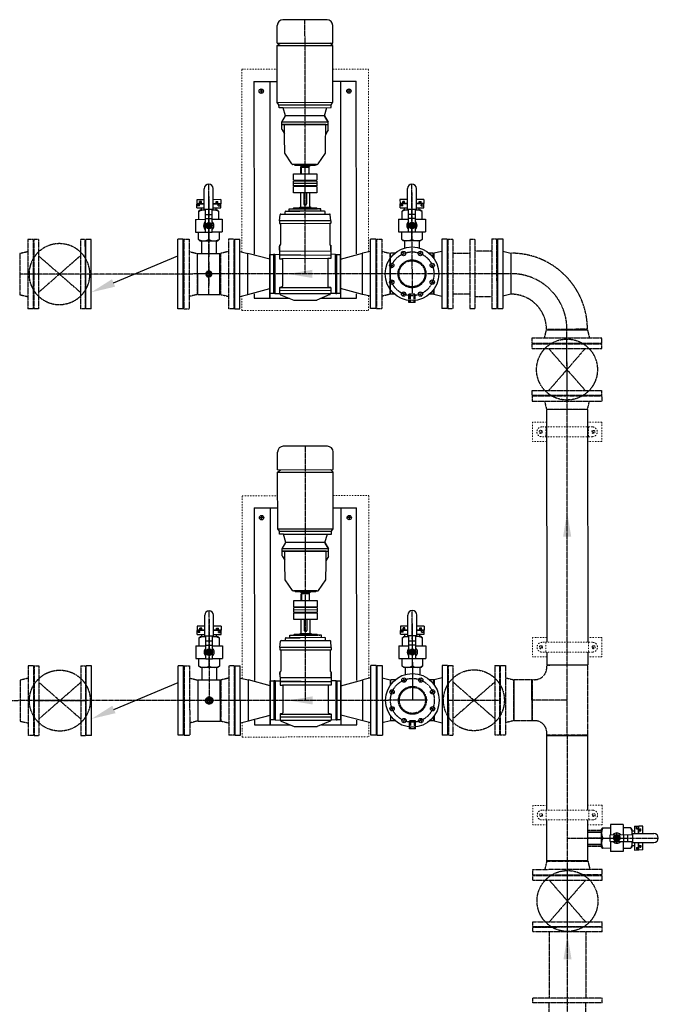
# Model space of a CAD drawing. Header units: metres. Extents: x -270273 to 328371, y -146885 to 591473.
# Tile 281 of 473: x -86140 to -83518, y 416465 to 420505. Entities that reach past the tile are written whole.
import ezdxf

# ---------------------------------------------------------------- set-up
doc = ezdxf.new("R2010")
doc.units = ezdxf.units.M
for name, pattern in [('CENTER', [2, 1.25, -0.25, 0.25, -0.25]), ('HIDDEN', [0.375, 0.25, -0.125]), ('RI-AWZI_SLIBLEIDING', [11, 5, -3, 0, -3])]:
    doc.linetypes.add(name, pattern=pattern)
doc.layers.get('0').update_dxf_attribs({"color": 151})
for name, color, linetype in [('0H', 6, 'CENTER'), ('0Hid', 6, 'HIDDEN'), ('0Hu1', 6, 'Continuous'), ('0Symbol', 6, 'Continuous')]:
    doc.layers.add(name, color=color, linetype=linetype)
doc.layers.add('B-XX-RI-AWZI_SLIBLEIDING-G', color=40, linetype='RI-AWZI_SLIBLEIDING', lineweight=18)

# ---------------------------------------------------------------- blocks, each defined once
blk = doc.blocks.new('LD150ba')
for p, q in [((0, 142.5), (0, -142.5)), ((0, 142.5), (19, 142.5)), ((19, 142.5), (19, -142.5)), ((191, 142.5), (191, -142.5)), ((191, 142.5), (210, 142.5)), ((210, 142.5), (210, -142.5)), ((19, -75), (191, 75)), ((19, 75), (191, -75)), ((0, -142.5), (19, -142.5)), ((191, -142.5), (210, -142.5))]:
    blk.add_line(p, q)
at = {"color": 0, "linetype": 'ByBlock'}
blk.add_line((0, 0), (210, 0), dxfattribs=at)
blk.add_circle((105, 0), 125)
blk = doc.blocks.new('M150600')
for p, q in [((-150, 142.5), (-150, -142.5)), ((-131, 142.5), (-150, 142.5)), ((-131, 142.5), (-131, -142.5)), ((140.5, 142.5), (140.5, -142.5)), ((159.5, 142.5), (140.5, 142.5)), ((159.5, 142.5), (159.5, -142.5)), ((431, 142.5), (431, -142.5)), ((450, 142.5), (431, 142.5)), ((450, 142.5), (450, -142.5)), ((-131, 75), (140.5, 75)), ((431, 75), (159.5, 75)), ((-131, -75), (140.5, -75)), ((431, -75), (159.5, -75)), ((-131, -142.5), (-150, -142.5)), ((159.5, -142.5), (140.5, -142.5)), ((450, -142.5), (431, -142.5))]:
    blk.add_line(p, q)
blk = doc.blocks.new('S150')
for p, q in [((-227.15, 143), (-58.85, 143)), ((-227.15, 134.15), (-227.15, 143)), ((-58.85, 134.15), (-58.85, 143)), ((-286, -84.15), (-286, 84.15)), ((-286, 84.15), (-277.15, 84.15)), ((-8.85, 84.15), (0, 84.15)), ((0, -84.15), (0, 84.15)), ((-286, -84.15), (0, -84.15))]:
    blk.add_line(p, q)
at = {"color": 0, "linetype": 'ByBlock'}
blk.add_line((-143, 0), (-143, 143), dxfattribs=at)
for centre, start, end in [((-277.15, 134.15), 270, 0), ((-8.85, 134.15), 180, 270)]:
    blk.add_arc(centre, 50, start, end)
blk = doc.blocks.new('Vof150')
for p, q in [((-92, -33), (-84.15, 0)), ((-84.15, 0), (84.15, 0)), ((84.15, 0), (92, -33)), ((-142.5, -33), (142.5, -33)), ((-142.5, -55), (-142.5, -33)), ((142.5, -55), (142.5, -33)), ((-142.5, -55), (142.5, -55))]:
    blk.add_line(p, q)
blk = doc.blocks.new('B150')
for p, q in [((-84.1, 0), (84.2, 0)), ((228.5, -144.3), (228.5, -312.6))]:
    blk.add_line(p, q)
for radius in [312.6, 144.3]:
    blk.add_arc((228.5, 0), radius, 180, 270)
at = {"color": 0, "linetype": 'ByBlock'}
blk.add_arc((228.5, 0), 228.5, 180, 270, dxfattribs=at)
blk = doc.blocks.new('A$C4958029E')
for p, q in [((-290, -142.5), (-290, 142.5)), ((-290, 142.5), (-268, 142.5)), ((-268, 142.5), (-268, -142.5)), ((268, 142.5), (268, -142.5)), ((290, 142.5), (268, 142.5)), ((290, -142.5), (290, 142.5)), ((-268, 92), (-235, 84.2)), ((-235, 84.2), (-235, -84.2)), ((-235, 84.2), (-145, 60)), ((-210, 100), (-210, 81.5)), ((-65, 100), (-210, 100)), ((-145, -790), (-145, 100)), ((-101, 85.2), (-47.2, 107.3)), ((47.2, 107.3), (-47.2, 107.3)), ((101, 85.2), (47.2, 107.3)), ((210, 100), (65, 100)), ((145, -790), (145, 100)), ((145, 100), (145, -80)), ((235, 84.2), (145, 60)), ((210, 81.5), (210, 100)), ((268, 92), (235, 84.2)), ((235, 84.2), (235, -84.2)), ((-145, 80), (-145, -80)), ((-145, -80), (-145, 80)), ((-145, 80), (-130, 80)), ((-145, 0), (-145, 60)), ((-130, 80), (-130, -80)), ((-125, 80), (-130, 80)), ((-125, 80), (-105, 80.5)), ((-125, 80), (-125, -80)), ((105, 80.5), (-105, 80.5)), ((-105, 67.5), (-105, 80.5)), ((105, 67.5), (-105, 67.5)), ((-105, 57.1), (-105, 67.5)), ((-105, 57.5), (105, 57.5)), ((-94.5, 52.9), (-103.5, 55.1)), ((-93, -59.7), (-93, 50.9)), ((93, -59.7), (93, 50.9)), ((94.5, 52.9), (103.5, 55.1)), ((125, 80), (105, 80.5)), ((105, 67.5), (105, 80.5)), ((105, 57.1), (105, 67.5)), ((125, -80), (125, 80)), ((125, 80), (130, 80)), ((125, 0), (125, 66.8)), ((130, -80), (130, 80)), ((130, 80), (145, 80)), ((145, -80), (145, 80)), ((145, 0), (145, 60)), ((-145, -60), (-235, -84.2)), ((-130, -80), (-145, -80)), ((-125, -80), (-130, -80)), ((-125, -80), (-105, -80.5)), ((-105, -62.5), (-93, -62.5)), ((-105, -77.5), (-105, -62.5)), ((105, -77.5), (-105, -77.5)), ((-105, -117.5), (-105, -77.5)), ((-96, -62.5), (93, -62.5)), ((18.1, -77.5), (105, -77.5)), ((105, -62.5), (93, -62.5)), ((105, -77.5), (105, -62.5)), ((105, -117.5), (105, -77.5)), ((125, -80), (105, -80.5)), ((125, -80), (130, -80)), ((145, -80), (130, -80)), ((145, -60), (235, -84.2)), ((-268, -92), (-235, -84.2)), ((-210, -81.5), (-210, -790)), ((-105, -92.5), (105, -92.5)), ((-105, -97.5), (-105, -114.5)), ((-104, -117.5), (-105, -117.5)), ((-101, -206.5), (-101, -120.5)), ((101, -206.5), (101, -120.5)), ((104, -117.5), (105, -117.5)), ((105, -97.5), (105, -114.5)), ((210, -790), (210, -81.5)), ((268, -92), (235, -84.2)), ((-290, -142.5), (-268, -142.5)), ((290, -142.5), (268, -142.5)), ((-105, -207.5), (-101, -206.5)), ((105, -207.5), (-105, -207.5)), ((-105, -217.5), (-105, -207.5)), ((-105, -217.5), (105, -217.5)), ((-105, -217.5), (-103.2, -242.7)), ((105, -207.5), (101, -206.5)), ((105, -217.5), (103.2, -242.7)), ((105, -217.5), (105, -207.5)), ((100.2, -245.5), (-100.2, -245.5)), ((-82.5, -245.5), (-82.5, -254.5)), ((-79.5, -257.5), (65, -257.5)), ((-65, -257.5), (-65, -267.5)), ((-65, -267.5), (-50, -267.5)), ((-56, -267.5), (-59, -267.5)), ((-50, -267.5), (-46, -271.5)), ((-46, -271.5), (-50, -267.5)), ((50, -267.5), (-50, -267.5)), ((46, -271.5), (-46, -271.5)), ((-22.5, -274.5), (-22.5, -271.5)), ((-22.5, -271.5), (0, -271.5)), ((22.5, -274.5), (-22.5, -274.5)), ((-17.5, -332), (-17.5, -274.5)), ((17.5, -274.5), (17.5, -332)), ((79.5, -257.5), (22.5, -257.5)), ((22.5, -271.5), (22.5, -274.5)), ((50, -267.5), (46, -271.5)), ((65, -267.5), (50, -267.5)), ((65, -257.5), (65, -267.5)), ((82.5, -245.5), (82.5, -254.5)), ((-5, -332), (-5, -287.5)), ((5, -332), (5, -287.5)), ((-47.5, -332), (47.5, -332)), ((-47.5, -358), (-47.5, -332)), ((-47.5, -358), (47.5, -358)), ((-47.5, -381), (-47.5, -361)), ((-47.5, -361), (47.5, -361)), ((47.5, -332), (47.5, -358)), ((47.5, -361), (47.5, -381)), ((-47.5, -371), (47.5, -371)), ((-47.5, -381), (47.5, -381)), ((-47.5, -410), (-47.5, -384)), ((47.5, -384), (-47.5, -384)), ((47.5, -384), (47.5, -402)), ((47.5, -402), (47.5, -410)), ((47.5, -410), (-47.5, -410)), ((-17.5, -445), (-17.5, -441)), ((-17.5, -441), (-15, -441)), ((-15, -441), (-15, -410)), ((15, -438.5), (-15, -438.5)), ((15, -441), (-15, -441)), ((14.5, -410), (14.5, -434)), ((18, -438), (15, -438)), ((15, -438), (15, -441)), ((15, -441), (17.5, -441)), ((17.5, -441), (17.5, -445)), ((18, -410), (18, -438)), ((-54, -451.2), (-83.1, -494.8)), ((-46.5, -449), (-49.8, -449)), ((-46.5, -449), (46.5, -449)), ((-42.5, -445), (42.5, -445)), ((46.5, -449), (49.8, -449)), ((54, -451.2), (83.1, -494.8)), ((-83.1, -494.8), (-84.3, -561.8)), ((83.1, -494.8), (84.3, -561.8)), ((-84.3, -561.8), (-84.5, -573.8)), ((84.3, -561.8), (84.5, -573.8)), ((-95, -593.3), (-95, -612.5)), ((-94.3, -590.8), (-85.1, -574.9)), ((-84.5, -573.8), (-85, -603.5)), ((-85, -603.5), (-85, -612)), ((84.5, -573.8), (85, -603.5)), ((85, -603.5), (85, -612)), ((94.3, -590.8), (85.1, -574.9)), ((95, -593.3), (95, -612.5)), ((95, -612.5), (-95, -612.5)), ((-95, -612.5), (-95, -622)), ((-95, -622), (95, -622)), ((-95, -622), (-80, -648)), ((-95, -622), (-80, -648)), ((-80, -648), (-95, -622)), ((-85, -612), (95, -612)), ((-85, -612.5), (95, -612.5)), ((95, -622), (80, -648)), ((95, -622), (80, -648)), ((95, -612.5), (95, -622)), ((-107, -682), (-107, -694)), ((90, -682), (-107, -682)), ((-80, -648.5), (-90, -682)), ((-80, -648), (80, -648)), ((-80, -648), (80, -648)), ((-80, -648.5), (-80, -648)), ((-80, -648.5), (80, -648.5)), ((-80, -648.5), (80, -648.5)), ((-80, -648.5), (-80, -648.5)), ((80, -648.5), (80, -648)), ((80, -648.5), (80, -648.5)), ((80, -648.5), (90, -682)), ((90, -682), (107, -682)), ((107, -682), (107, -694)), ((-107, -694), (-114, -704)), ((114, -704), (-114, -704)), ((-114, -704), (-114, -936.7)), ((107, -694), (-107, -694)), ((107, -694), (114, -704)), ((114, -704), (114, -936.7)), ((-114, -790), (-210, -790)), ((210, -790), (114, -790)), ((-114, -936.7), (-102.6, -946.7)), ((114, -936.7), (-114, -936.7)), ((-114, -946.7), (-114, -1019.3)), ((114, -946.7), (-114, -946.7)), ((114, -936.7), (102.6, -946.7)), ((114, -946.7), (114, -1019.3)), ((-90.6, -1042.7), (90.6, -1042.7))]:
    blk.add_line(p, q)
blk.add_lwpolyline([(14.5, -434), (14.5, -434.1), (14.5, -434.3), (14.5, -434.4), (14.5, -434.6), (14.5, -434.7), (14.5, -434.8), (14.5, -435), (14.5, -435.1), (14.5, -435.2), (14.5, -435.4), (14.5, -435.5), (14.5, -435.6), (14.5, -435.8), (14.5, -435.9), (14.5, -436), (14.5, -436.1), (14.5, -436.2), (14.6, -436.4), (14.6, -436.5), (14.6, -436.6), (14.6, -436.7), (14.6, -436.8), (14.6, -436.9), (14.6, -437), (14.7, -437.1), (14.7, -437.2), (14.7, -437.2), (14.7, -437.3), (14.7, -437.4), (14.7, -437.5), (14.7, -437.5), (14.8, -437.6), (14.8, -437.7), (14.8, -437.7), (14.8, -437.8), (14.8, -437.8), (14.9, -437.8), (14.9, -437.9), (14.9, -437.9), (14.9, -437.9), (14.9, -438), (14.9, -438), (15, -438), (15, -438), (15, -438)])
for centre in [(-180, -750), (180, -750)]:
    blk.add_circle(centre, 9)
for centre, radius, start, end in [((-105, 82.5), 2, 270, 360), ((-100, 82.3), 3, 108.6418, 180), ((100, 82.3), 3, 360, 71.3582), ((105, 82.5), 2, 180, 270), ((-103, 57.1), 2, 180, 255.9638), ((-95, 50.9), 2, 360, 75.9637), ((95, 50.9), 2, 104.0363, 180), ((103, 57.1), 2, 284.0362, 360), ((-96, -59.5), 3, 270, 360), ((96, -59.5), 3, 180, 270), ((-104, -120.5), 3, 360, 90), ((104, -120.5), 3, 90, 180), ((-100.2, -242.5), 3, 184.0856, 270), ((-79.5, -254.5), 3, 180, 270), ((0, -287.5), 5, 360, 180), ((79.5, -254.5), 3, 270, 360), ((100.2, -242.5), 3, 270, 355.9144), ((-49.8, -454), 5, 90, 146.2268), ((-46.5, -445), 4, 270, 0), ((46.5, -445), 4, 180, 270), ((49.8, -454), 5, 33.7732, 90), ((-90, -593.3), 5, 150, 180), ((-89.5, -572.4), 5, 330, 359), ((89.5, -572.4), 5, 181, 210), ((90, -593.3), 5, 0, 30), ((-90.6, -1019.3), 23.4, 180, 270), ((90.6, -1019.3), 23.4, 270, 0)]:
    blk.add_arc(centre, radius, start, end)
at = {"layer": '0H', "color": 1, "linetype": 'CENTER'}
for p, q in [((-290, 0), (290, 0)), ((0, 0), (0, -1042.7))]:
    blk.add_line(p, q, dxfattribs=at)
at = {"layer": '0H'}
for p, q in [((-189, -750), (-171, -750)), ((-180, -759), (-180, -741)), ((171, -750), (189, -750)), ((180, -759), (180, -741))]:
    blk.add_line(p, q, dxfattribs=at)
blk = doc.blocks.new('A$C09C907F2')
for p, q in [((-290, -142.5), (-290, 142.5)), ((-290, 142.5), (-268, 142.5)), ((-268, 142.5), (-268, -142.5)), ((268, 142.5), (268, -142.5)), ((290, 142.5), (268, 142.5)), ((290, -142.5), (290, 142.5)), ((-268, 92), (-235, 84.2)), ((-235, 84.2), (-235, -84.2)), ((-235, 84.2), (-145, 60)), ((-210, 100), (-210, 81.5)), ((-65, 100), (-210, 100)), ((-145, -790), (-145, 100)), ((-101, 85.2), (-47.2, 107.3)), ((47.2, 107.3), (-47.2, 107.3)), ((101, 85.2), (47.2, 107.3)), ((210, 100), (65, 100)), ((145, -790), (145, 100)), ((145, 100), (145, -80)), ((235, 84.2), (145, 60)), ((210, 81.5), (210, 100)), ((268, 92), (235, 84.2)), ((235, 84.2), (235, -84.2)), ((-145, 80), (-145, -80)), ((-145, -80), (-145, 80)), ((-145, 80), (-130, 80)), ((-145, 0), (-145, 60)), ((-130, 80), (-130, -80)), ((-125, 80), (-130, 80)), ((-125, 80), (-105, 80.5)), ((-125, 80), (-125, -80)), ((105, 80.5), (-105, 80.5)), ((-105, 67.5), (-105, 80.5)), ((105, 67.5), (-105, 67.5)), ((-105, 57.1), (-105, 67.5)), ((-105, 57.5), (105, 57.5)), ((-94.5, 52.9), (-103.5, 55.1)), ((-93, -59.7), (-93, 50.9)), ((93, -59.7), (93, 50.9)), ((94.5, 52.9), (103.5, 55.1)), ((125, 80), (105, 80.5)), ((105, 67.5), (105, 80.5)), ((105, 57.1), (105, 67.5)), ((125, -80), (125, 80)), ((125, 80), (130, 80)), ((125, 0), (125, 66.8)), ((130, -80), (130, 80)), ((130, 80), (145, 80)), ((145, -80), (145, 80)), ((145, 0), (145, 60)), ((-145, -60), (-235, -84.2)), ((-130, -80), (-145, -80)), ((-125, -80), (-130, -80)), ((-125, -80), (-105, -80.5)), ((-105, -62.5), (-93, -62.5)), ((-105, -77.5), (-105, -62.5)), ((105, -77.5), (-105, -77.5)), ((-105, -117.5), (-105, -77.5)), ((-96, -62.5), (93, -62.5)), ((18.1, -77.5), (105, -77.5)), ((105, -62.5), (93, -62.5)), ((105, -77.5), (105, -62.5)), ((105, -117.5), (105, -77.5)), ((125, -80), (105, -80.5)), ((125, -80), (130, -80)), ((145, -80), (130, -80)), ((145, -60), (235, -84.2)), ((-268, -92), (-235, -84.2)), ((-210, -81.5), (-210, -790)), ((-105, -92.5), (105, -92.5)), ((-105, -97.5), (-105, -114.5)), ((-104, -117.5), (-105, -117.5)), ((-101, -206.5), (-101, -120.5)), ((101, -206.5), (101, -120.5)), ((104, -117.5), (105, -117.5)), ((105, -97.5), (105, -114.5)), ((210, -790), (210, -81.5)), ((268, -92), (235, -84.2)), ((-290, -142.5), (-268, -142.5)), ((290, -142.5), (268, -142.5)), ((-105, -207.5), (-101, -206.5)), ((105, -207.5), (-105, -207.5)), ((-105, -217.5), (-105, -207.5)), ((-105, -217.5), (105, -217.5)), ((-105, -217.5), (-103.2, -242.7)), ((105, -207.5), (101, -206.5)), ((105, -217.5), (103.2, -242.7)), ((105, -217.5), (105, -207.5)), ((100.2, -245.5), (-100.2, -245.5)), ((-82.5, -245.5), (-82.5, -254.5)), ((-79.5, -257.5), (65, -257.5)), ((-65, -257.5), (-65, -267.5)), ((-65, -267.5), (-50, -267.5)), ((-56, -267.5), (-59, -267.5)), ((-50, -267.5), (-46, -271.5)), ((-46, -271.5), (-50, -267.5)), ((50, -267.5), (-50, -267.5)), ((46, -271.5), (-46, -271.5)), ((-22.5, -274.5), (-22.5, -271.5)), ((-22.5, -271.5), (0, -271.5)), ((22.5, -274.5), (-22.5, -274.5)), ((-17.5, -332), (-17.5, -274.5)), ((17.5, -274.5), (17.5, -332)), ((79.5, -257.5), (22.5, -257.5)), ((22.5, -271.5), (22.5, -274.5)), ((50, -267.5), (46, -271.5)), ((65, -267.5), (50, -267.5)), ((65, -257.5), (65, -267.5)), ((82.5, -245.5), (82.5, -254.5)), ((-5, -332), (-5, -287.5)), ((5, -332), (5, -287.5)), ((-47.5, -332), (47.5, -332)), ((-47.5, -358), (-47.5, -332)), ((-47.5, -358), (47.5, -358)), ((-47.5, -381), (-47.5, -361)), ((-47.5, -361), (47.5, -361)), ((47.5, -332), (47.5, -358)), ((47.5, -361), (47.5, -381)), ((-47.5, -371), (47.5, -371)), ((-47.5, -381), (47.5, -381)), ((-47.5, -410), (-47.5, -384)), ((47.5, -384), (-47.5, -384)), ((47.5, -384), (47.5, -402)), ((47.5, -402), (47.5, -410)), ((47.5, -410), (-47.5, -410)), ((-17.5, -445), (-17.5, -441)), ((-17.5, -441), (-15, -441)), ((-15, -441), (-15, -410)), ((15, -438.5), (-15, -438.5)), ((15, -441), (-15, -441)), ((14.5, -410), (14.5, -434)), ((18, -438), (15, -438)), ((15, -438), (15, -441)), ((15, -441), (17.5, -441)), ((17.5, -441), (17.5, -445)), ((18, -410), (18, -438)), ((-54, -451.2), (-83.1, -494.8)), ((-46.5, -449), (-49.8, -449)), ((-46.5, -449), (46.5, -449)), ((-42.5, -445), (42.5, -445)), ((46.5, -449), (49.8, -449)), ((54, -451.2), (83.1, -494.8)), ((-83.1, -494.8), (-84.3, -561.8)), ((83.1, -494.8), (84.3, -561.8)), ((-84.3, -561.8), (-84.5, -573.8)), ((84.3, -561.8), (84.5, -573.8)), ((-95, -593.3), (-95, -612.5)), ((-94.3, -590.8), (-85.1, -574.9)), ((-84.5, -573.8), (-85, -603.5)), ((-85, -603.5), (-85, -612)), ((84.5, -573.8), (85, -603.5)), ((85, -603.5), (85, -612)), ((94.3, -590.8), (85.1, -574.9)), ((95, -593.3), (95, -612.5)), ((95, -612.5), (-95, -612.5)), ((-95, -612.5), (-95, -622)), ((-95, -622), (95, -622)), ((-95, -622), (-80, -648)), ((-95, -622), (-80, -648)), ((-80, -648), (-95, -622)), ((-85, -612), (95, -612)), ((-85, -612.5), (95, -612.5)), ((95, -622), (80, -648)), ((95, -622), (80, -648)), ((95, -612.5), (95, -622)), ((-107, -682), (-107, -694)), ((90, -682), (-107, -682)), ((-80, -648.5), (-90, -682)), ((-80, -648), (80, -648)), ((-80, -648), (80, -648)), ((-80, -648.5), (-80, -648)), ((-80, -648.5), (80, -648.5)), ((-80, -648.5), (80, -648.5)), ((-80, -648.5), (-80, -648.5)), ((80, -648.5), (80, -648)), ((80, -648.5), (80, -648.5)), ((80, -648.5), (90, -682)), ((90, -682), (107, -682)), ((107, -682), (107, -694)), ((-107, -694), (-114, -704)), ((114, -704), (-114, -704)), ((-114, -704), (-114, -936.7)), ((107, -694), (-107, -694)), ((107, -694), (114, -704)), ((114, -704), (114, -936.7)), ((-114, -790), (-210, -790)), ((210, -790), (114, -790)), ((-114, -936.7), (-102.6, -946.7)), ((114, -936.7), (-114, -936.7)), ((-114, -946.7), (-114, -1019.3)), ((114, -946.7), (-114, -946.7)), ((114, -936.7), (102.6, -946.7)), ((114, -946.7), (114, -1019.3)), ((-90.6, -1042.7), (90.6, -1042.7))]:
    blk.add_line(p, q)
blk.add_lwpolyline([(14.5, -434), (14.5, -434.1), (14.5, -434.3), (14.5, -434.4), (14.5, -434.6), (14.5, -434.7), (14.5, -434.8), (14.5, -435), (14.5, -435.1), (14.5, -435.2), (14.5, -435.4), (14.5, -435.5), (14.5, -435.6), (14.5, -435.8), (14.5, -435.9), (14.5, -436), (14.5, -436.1), (14.5, -436.2), (14.6, -436.4), (14.6, -436.5), (14.6, -436.6), (14.6, -436.7), (14.6, -436.8), (14.6, -436.9), (14.6, -437), (14.7, -437.1), (14.7, -437.2), (14.7, -437.2), (14.7, -437.3), (14.7, -437.4), (14.7, -437.5), (14.7, -437.5), (14.8, -437.6), (14.8, -437.7), (14.8, -437.7), (14.8, -437.8), (14.8, -437.8), (14.9, -437.8), (14.9, -437.9), (14.9, -437.9), (14.9, -437.9), (14.9, -438), (14.9, -438), (15, -438), (15, -438), (15, -438)])
for centre in [(-180, -750), (180, -750)]:
    blk.add_circle(centre, 9)
for centre, radius, start, end in [((-105, 82.5), 2, 270, 360), ((-100, 82.3), 3, 108.6418, 180), ((100, 82.3), 3, 360, 71.3582), ((105, 82.5), 2, 180, 270), ((-103, 57.1), 2, 180, 255.9638), ((-95, 50.9), 2, 360, 75.9637), ((95, 50.9), 2, 104.0363, 180), ((103, 57.1), 2, 284.0362, 360), ((-96, -59.5), 3, 270, 360), ((96, -59.5), 3, 180, 270), ((-104, -120.5), 3, 360, 90), ((104, -120.5), 3, 90, 180), ((-100.2, -242.5), 3, 184.0856, 270), ((-79.5, -254.5), 3, 180, 270), ((0, -287.5), 5, 360, 180), ((79.5, -254.5), 3, 270, 360), ((100.2, -242.5), 3, 270, 355.9144), ((-49.8, -454), 5, 90, 146.2268), ((-46.5, -445), 4, 270, 0), ((46.5, -445), 4, 180, 270), ((49.8, -454), 5, 33.7732, 90), ((-90, -593.3), 5, 150, 180), ((-89.5, -572.4), 5, 330, 359), ((89.5, -572.4), 5, 181, 210), ((90, -593.3), 5, 0, 30), ((-90.6, -1019.3), 23.4, 180, 270), ((90.6, -1019.3), 23.4, 270, 0)]:
    blk.add_arc(centre, radius, start, end)
at = {"layer": '0H', "color": 1, "linetype": 'CENTER'}
for p, q in [((-290, 0), (290, 0)), ((0, 0), (0, -1042.7))]:
    blk.add_line(p, q, dxfattribs=at)
at = {"layer": '0H'}
for p, q in [((-189, -750), (-171, -750)), ((-180, -759), (-180, -741)), ((171, -750), (189, -750)), ((180, -759), (180, -741))]:
    blk.add_line(p, q, dxfattribs=at)
blk = doc.blocks.new('TK150')
for p, q in [((3, 142.5), (3, -142.5)), ((3, 142.5), (25, 142.5)), ((25, 142.5), (25, -142.5)), ((381, 142.5), (381, -142.5)), ((381, 142.5), (403, 142.5)), ((403, 142.5), (403, -142.5)), ((288.8, 36.3), (25, -74.3)), ((3, -142.5), (25, -142.5)), ((381, -142.5), (403, -142.5))]:
    blk.add_line(p, q)
blk.add_solid([(282.3, 51.7), (295.2, 21), (381, 75)])
blk = doc.blocks.new('sok-DN15ba')
at = {"color": 0, "linetype": 'ByBlock'}
for p, q in [((12.5, 0), (-12.5, 0)), ((0, -12.5), (0, 12.5))]:
    blk.add_line(p, q, dxfattribs=at)
for radius in [12.5, 7.5]:
    blk.add_circle((0, 0), radius)
blk.add_arc((0, 0), 8.5, 180, 90)
blk = doc.blocks.new('Vlf150')
for p, q in [((-142.5, 0), (142.5, 0)), ((-142.5, -20), (-142.5, 0)), ((142.5, -20), (142.5, 0)), ((-142.5, -20), (142.5, -20))]:
    blk.add_line(p, q)
blk = doc.blocks.new('KK_DN50ba')
for p, q in [((-63.4, 35.6), (-57.8, 42)), ((-57.8, 42), (-26.4, 42)), ((25.6, 55.1), (-26.4, 55.1)), ((-26.4, 55.1), (-26.4, 14)), ((-26.4, 42), (-26.4, 14)), ((25.6, 55.1), (25.6, 14)), ((25.6, 48.4), (25.6, 14)), ((57.1, 42), (25.6, 42)), ((62.6, 35.6), (57.1, 42)), ((-63.4, -35.6), (-63.4, 35.6)), ((-57.8, 0), (-28.4, 0)), ((-28.4, 14), (65.4, 14)), ((-28.4, -14), (-28.4, 14)), ((27.7, -14), (27.7, 14)), ((44.3, -14), (44.3, 14)), ((62.6, 14), (62.6, 35.6)), ((65.4, 18.2), (151.4, 18.2)), ((65.4, -18.2), (65.4, 18.2)), ((-57.8, -42), (-63.4, -35.6)), ((-28.4, -14), (65.4, -14)), ((-26.4, -14), (-26.4, -42)), ((-26.4, -14), (-26.4, -55.1)), ((25.6, -14), (25.6, -48.4)), ((25.6, -14), (25.6, -55.1)), ((57.1, -42), (62.6, -35.6)), ((62.6, -35.6), (62.6, -14)), ((65.4, -18.2), (151.4, -18.2)), ((-26.4, -42), (-57.8, -42)), ((25.6, -55.1), (-26.4, -55.1)), ((25.6, -42), (57.1, -42))]:
    blk.add_line(p, q)
blk.add_lwpolyline([(-5.6, 9.1), (-10.9, 0), (-5.6, -9.1), (4.9, -9.1), (10.1, 0), (4.9, 9.1)], close=True)
for radius in [13.1, 8.27, 6.13]:
    blk.add_circle((-0.4, 0), radius)
for centre, radius, start, end in [((-21, 21), 42.3, 150.2533, 209.7467), ((20.3, 21), 42.3, 350.4908, 29.7467), ((-21, -21), 42.3, 150.2533, 209.7467), ((-0.4, 0), 21, 41.8103, 138.1897), ((-0.4, 0), 7, 168.4465, 99.6448), ((151.4, 0), 18.2, 270, 90), ((-0.4, 0), 21, 221.8103, 318.1897), ((20.3, -21), 42.3, 330.2533, 9.5092)]:
    blk.add_arc(centre, radius, start, end)
at = {"layer": '0H'}
for p, q in [((-0.4, -21), (-0.4, 21)), ((-63.4, 0), (169.6, 0))]:
    blk.add_line(p, q, dxfattribs=at)
blk = doc.blocks.new('sok-DN50va')
for p, q in [((-32.75, 0), (32.75, 0)), ((-32.75, 0), (-32.75, -56)), ((32.75, 0), (32.75, -56)), ((-32.75, -56), (32.75, -56))]:
    blk.add_line(p, q)
at = {"color": 0, "linetype": 'ByBlock'}
blk.add_line((0, -56), (0, 0), dxfattribs=at)
at = {"color": 0, "linetype": 'HIDDEN'}
for p, q in [((-26, 0), (-26, -56)), ((-25, 0), (-25, -56)), ((25, 0), (25, -56)), ((26, 0), (26, -56))]:
    blk.add_line(p, q, dxfattribs=at)
blk = doc.blocks.new('slibverwerkingsgebouw')
for p, q in [((12240.3, 3980.4), (12386.3, 3980.5)), ((12240.8, 3230.5), (12240.3, 3980.4)), ((12614.3, 3980.6), (12760.3, 3980.7)), ((12760.8, 3230.8), (12760.3, 3980.7)), ((12241, 2990.4), (12240.9, 3050.3)), ((12761, 2990.7), (12760.9, 3050.6)), ((12241, 2990.4), (12761, 2990.7)), ((13491.6, 2532.3), (13433.3, 2532.2)), ((13433.3, 2532.2), (13433.3, 2452.2)), ((13679.8, 2512.4), (13471.8, 2512.3)), ((13488.3, 2512.3), (13488.3, 2472.3)), ((13718.3, 2532.4), (13659.9, 2532.4)), ((13663.3, 2512.4), (13663.3, 2472.4)), ((13718.3, 2532.4), (13718.3, 2452.4)), ((13474.3, 2492.3), (13461.3, 2492.3)), ((13467.8, 2485.8), (13467.8, 2498.8)), ((13679.8, 2472.4), (13471.8, 2472.3)), ((13677.3, 2492.4), (13690.3, 2492.4)), ((13683.8, 2485.9), (13683.8, 2498.9)), ((13491.7, 2452.3), (13433.3, 2452.2)), ((13718.3, 2452.4), (13660, 2452.4)), ((12241.5, 2230.3), (12387.5, 2230.4)), ((12242, 1480.4), (12241.5, 2230.3)), ((12615.5, 2230.6), (12761.5, 2230.7)), ((12762, 1480.8), (12761.5, 2230.7)), ((13492.2, 1648.7), (13433.9, 1648.7)), ((13433.9, 1648.7), (13433.9, 1568.7)), ((13680.4, 1628.8), (13472.4, 1628.7)), ((13488.9, 1628.7), (13488.9, 1588.7)), ((13718.9, 1648.9), (13660.5, 1648.8)), ((13663.9, 1628.8), (13663.9, 1588.8)), ((13718.9, 1648.9), (13718.9, 1568.9)), ((13474.9, 1608.7), (13461.9, 1608.7)), ((13468.4, 1602.2), (13468.4, 1615.2)), ((13680.4, 1588.8), (13472.4, 1588.7)), ((13677.9, 1608.8), (13690.9, 1608.9)), ((13684.4, 1602.3), (13684.4, 1615.3)), ((13492.3, 1568.7), (13433.9, 1568.7)), ((13718.9, 1568.9), (13660.6, 1568.8)), ((12242.2, 1240.3), (12242.1, 1300.3)), ((12762.2, 1240.7), (12762.1, 1300.6)), ((12242.2, 1240.3), (12762.2, 1240.7)), ((13492.7, 959.8), (13434.3, 959.8)), ((13434.3, 959.8), (13434.4, 879.8)), ((13680.9, 939.9), (13472.9, 939.8)), ((13489.4, 939.8), (13489.4, 899.8)), ((13719.3, 960), (13661, 959.9)), ((13664.3, 939.9), (13664.4, 899.9)), ((13719.3, 960), (13719.4, 880)), ((13475.4, 919.8), (13462.4, 919.8)), ((13468.9, 913.3), (13468.9, 926.3)), ((13680.9, 899.9), (13472.9, 899.8)), ((13678.4, 919.9), (13691.4, 919.9)), ((13684.9, 913.4), (13684.9, 926.4)), ((13492.8, 879.8), (13434.4, 879.8)), ((13719.4, 880), (13661.1, 879.9))]:
    blk.add_line(p, q)
for centre in [(13467.8, 2492.3), (13683.8, 2492.4), (13468.4, 1608.7), (13684.4, 1608.8), (13468.9, 919.8), (13684.9, 919.9)]:
    blk.add_circle(centre, 6.5)
for centre, start, end in [((13471.8, 2492.3), 90.0391, 270.0391), ((13679.8, 2492.4), 270.0391, 90.0391), ((13472.4, 1608.7), 90.0391, 270.0391), ((13680.4, 1608.8), 270.0391, 90.0391), ((13472.9, 919.8), 90.0391, 270.0391), ((13680.9, 919.9), 270.0391, 90.0391)]:
    blk.add_arc(centre, 20, start, end)
at = {"layer": '0H'}
for p, q in [((12105.2, 3056.1), (12104.9, 3473.4)), ((12939.1, 3474), (12939.4, 3056.7)), ((12908.3, 3215.7), (12901, 3233.2)), ((12970.3, 3215.7), (12977.6, 3233.3)), ((13266.8, 3233.8), (13197.3, 3233.8)), ((13177.3, 3224.4), (13106.8, 3224.3)), ((12105.1, 3190.3), (12105.1, 3090.3)), ((12864.5, 3171.8), (12846.9, 3179.1)), ((13014.2, 3171.9), (13031.7, 3179.2)), ((13344.9, 3141.1), (11328.9, 3139.7)), ((12155.1, 3140.3), (12055.1, 3140.2)), ((12864.5, 3109.8), (12847, 3102.5)), ((13014.2, 3109.9), (13031.8, 3102.6)), ((12908.4, 3066), (12901.2, 3048.4)), ((12970.4, 3066), (12977.7, 3048.5)), ((13177.4, 3056.9), (13106.9, 3056.8)), ((13266.9, 3046.7), (13197.4, 3046.7)), ((13577.6, -140.7), (13575.5, 2910.8)), ((12106.1, 1723.4), (12106.3, 1390.3)), ((12909.5, 1465.6), (12902.2, 1483.2)), ((12971.5, 1465.7), (12978.8, 1483.2)), ((12865.7, 1421.8), (12848.1, 1429)), ((13015.4, 1421.9), (13032.9, 1429.2)), ((13002.1, 1390.9), (11099.1, 1389.6)), ((12990.6, 1390.9), (12890.6, 1390.8)), ((12865.7, 1359.8), (12848.2, 1352.5)), ((13015.4, 1359.9), (13033, 1352.6)), ((12909.6, 1316), (12902.3, 1298.4)), ((12971.6, 1316), (12978.9, 1298.5)), ((13576.9, 825.3), (13824.5, 825.4))]:
    blk.add_line(p, q, dxfattribs=at)
at = {"layer": '0H', "ltscale": 0.1}
blk.add_line((12104.9, 3459.6), (12105.1, 3210.6), dxfattribs=at)
at = {"layer": '0H', "color": 1, "linetype": 'CENTER'}
for p, q in [((12502.1, 1390.5), (12501.3, 2433.2)), ((13431.5, 1475.3), (13358, 1475.3)), ((13431.6, 1307), (13358.1, 1307))]:
    blk.add_line(p, q, dxfattribs=at)
at = {"layer": '0H'}
for centre in [(12939.4, 3140.8), (12940.6, 1390.8)]:
    blk.add_circle(centre, 90, dxfattribs=at)
at = {"layer": '0Hid'}
for p, q in [((12951.9, 3056.7), (12926.9, 3056.7)), ((12926.9, 3036.6), (12926.9, 3056.7)), ((12930.9, 3056.7), (12930.9, 3036.2)), ((12930.9, 3031.2), (12930.9, 3023.7)), ((12931.9, 3056.7), (12931.9, 3036.1)), ((12931.9, 3031.1), (12931.9, 3023.7)), ((12946.9, 3056.7), (12946.9, 3036.1)), ((12946.9, 3031.1), (12946.9, 3023.7)), ((12947.9, 3056.7), (12947.9, 3036.2)), ((12947.9, 3031.2), (12947.9, 3023.7)), ((12951.9, 3036.6), (12951.9, 3056.7)), ((12953.1, 1306.7), (12928.1, 1306.7)), ((12928.1, 1286.6), (12928.1, 1306.7)), ((12932.1, 1306.7), (12932.1, 1286.2)), ((12933.1, 1306.7), (12933.1, 1286.1)), ((12948.1, 1306.7), (12948.1, 1286.1)), ((12949.1, 1306.7), (12949.1, 1286.2)), ((12953.1, 1286.6), (12953.1, 1306.7)), ((12932.1, 1281.1), (12932.1, 1273.7)), ((12933.1, 1281.1), (12933.1, 1273.7)), ((12948.1, 1281.1), (12948.1, 1273.7)), ((12949.1, 1281.2), (12949.1, 1273.7))]:
    blk.add_line(p, q, dxfattribs=at)
for centre, radius in [((12939.4, 3140.8), 57.1), ((12939.4, 3140.8), 53.5), ((12940.6, 1390.8), 57.1), ((12940.6, 1390.8), 53.5), ((12106.3, 1390.3), 15)]:
    blk.add_circle(centre, radius, dxfattribs=at)
at = {"layer": '0Hu1'}
for p, q in [((12055.9, 3445.1), (12055.9, 3428.6)), ((12086.7, 3445.1), (12055.9, 3445.1)), ((12074.8, 3437.1), (12066.9, 3437.1)), ((12066.9, 3432.1), (12066.9, 3437.1)), ((12074.8, 3427.1), (12074.8, 3437.1)), ((12153.9, 3445.2), (12123.1, 3445.1)), ((12135.1, 3437.2), (12142.9, 3437.2)), ((12135.1, 3427.2), (12135.1, 3437.2)), ((12142.9, 3432.2), (12142.9, 3437.2)), ((12153.9, 3445.2), (12153.9, 3428.6)), ((12890.1, 3445.7), (12890.2, 3429.1)), ((12920.9, 3445.7), (12890.1, 3445.7)), ((12909, 3437.7), (12901.2, 3437.7)), ((12901.2, 3432.7), (12901.2, 3437.7)), ((12909, 3427.7), (12909, 3437.7)), ((12988.2, 3445.7), (12957.4, 3445.7)), ((12969.3, 3437.7), (12977.2, 3437.7)), ((12969.3, 3427.7), (12969.3, 3437.7)), ((12977.2, 3432.7), (12977.2, 3437.7)), ((12988.2, 3445.7), (12988.2, 3429.2)), ((12086.7, 3428.6), (12055.9, 3428.6)), ((12086.7, 3427.1), (12055.9, 3427.1)), ((12055.9, 3411.1), (12055.9, 3427.1)), ((12055.9, 3411.1), (12086.7, 3411.1)), ((12059.3, 3428.6), (12059.3, 3419.4)), ((12066.9, 3419.4), (12059.3, 3419.4)), ((12064.4, 3423.6), (12064.4, 3428.6)), ((12066.9, 3423.6), (12064.4, 3423.6)), ((12071.9, 3432.1), (12066.9, 3432.1)), ((12066.9, 3419.4), (12066.9, 3423.6)), ((12071.9, 3427.1), (12071.9, 3432.1)), ((12074.8, 3401.5), (12074.8, 3411.1)), ((12153.9, 3428.6), (12123.1, 3428.6)), ((12153.9, 3427.2), (12123.1, 3427.2)), ((12123.1, 3411.2), (12153.9, 3411.2)), ((12135.1, 3401.5), (12135.1, 3411.2)), ((12137.9, 3432.2), (12142.9, 3432.2)), ((12137.9, 3427.2), (12137.9, 3432.2)), ((12143, 3423.6), (12145.5, 3423.6)), ((12143, 3419.5), (12143, 3423.6)), ((12143, 3419.5), (12150.5, 3419.5)), ((12145.5, 3423.6), (12145.5, 3428.6)), ((12150.5, 3428.6), (12150.5, 3419.5)), ((12153.9, 3411.2), (12153.9, 3427.2)), ((12921, 3429.2), (12890.2, 3429.1)), ((12921, 3427.7), (12890.2, 3427.7)), ((12890.2, 3411.7), (12890.2, 3427.7)), ((12890.2, 3411.7), (12921, 3411.7)), ((12893.6, 3429.1), (12893.6, 3420)), ((12901.1, 3420), (12893.6, 3420)), ((12898.6, 3424.1), (12898.6, 3429.1)), ((12901.1, 3424.1), (12898.6, 3424.1)), ((12901.1, 3420), (12901.1, 3424.1)), ((12906.2, 3432.7), (12901.2, 3432.7)), ((12906.2, 3427.7), (12906.2, 3432.7)), ((12909, 3402.1), (12909, 3411.7)), ((12988.2, 3429.2), (12957.4, 3429.2)), ((12988.2, 3427.7), (12957.4, 3427.7)), ((12957.4, 3411.7), (12988.2, 3411.7)), ((12969.3, 3402.1), (12969.3, 3411.7)), ((12972.2, 3432.7), (12977.2, 3432.7)), ((12972.2, 3427.7), (12972.2, 3432.7)), ((12977.2, 3424.2), (12979.7, 3424.2)), ((12977.2, 3420), (12977.2, 3424.2)), ((12977.2, 3420), (12984.8, 3420.1)), ((12979.7, 3424.2), (12979.7, 3429.2)), ((12984.7, 3429.2), (12984.8, 3420.1)), ((12988.2, 3411.7), (12988.2, 3427.7)), ((12074.9, 3276.6), (12074.9, 3224.4)), ((12135.2, 3276.7), (12135.2, 3224.4)), ((12909.1, 3277.2), (12909.1, 3246.6)), ((12969.4, 3277.2), (12969.4, 3246.7)), ((13061.8, 3283.4), (13062, 2998.4)), ((13083.8, 3283.4), (13061.8, 3283.4)), ((13083.8, 3283.4), (13084, 2998.4)), ((13289.8, 3283.6), (13290, 2998.6)), ((13289.8, 3283.6), (13311.8, 3283.6)), ((13311.8, 3283.6), (13312, 2998.6)), ((13061.8, 3232.9), (13028.8, 3225.1)), ((13311.8, 3233.1), (13344.8, 3225.3)), ((12059.3, 3224.4), (12150.8, 3224.5)), ((12059.4, 3056.1), (12059.3, 3224.4)), ((12150.9, 3056.2), (12150.8, 3224.5)), ((12850.9, 3056.6), (12850.8, 3224.9)), ((12868.5, 3224.9), (12850.8, 3224.9)), ((13026.8, 3225.1), (13010.1, 3225)), ((13026.8, 3206.2), (13026.8, 3225.1)), ((13028.8, 3225.1), (13028.8, 3203.4)), ((13344.8, 3225.3), (13344.9, 3057)), ((13026.9, 3056.8), (13026.9, 3075.6)), ((13028.9, 3078.4), (13028.9, 3056.8)), ((12059.4, 3056.1), (12150.9, 3056.2)), ((12868.6, 3056.6), (12850.9, 3056.6)), ((12926.9, 3023.7), (12926.9, 3031.6)), ((12951.9, 3023.7), (12951.9, 3031.6)), ((13026.9, 3056.8), (13010.3, 3056.7)), ((13028.9, 3056.8), (13061.9, 3048.9)), ((13344.9, 3057), (13311.9, 3049.1)), ((12951.9, 3023.7), (12926.9, 3023.7)), ((13084, 2998.4), (13062, 2998.4)), ((13290, 2998.6), (13312, 2998.6)), ((13491.4, 2910.7), (13659.7, 2910.8)), ((13659.9, 2583.3), (13491.6, 2583.2)), ((13491.6, 2583.2), (13492.2, 1628.7)), ((13659.9, 2583.3), (13660.5, 1628.8)), ((12940.3, 1706), (12940.6, 1390.8)), ((12057.1, 1695.1), (12057.1, 1678.5)), ((12087.9, 1695.1), (12057.1, 1695.1)), ((12087.9, 1678.6), (12057.1, 1678.5)), ((12087.9, 1677.1), (12057.1, 1677.1)), ((12057.1, 1661.1), (12057.1, 1677.1)), ((12057.1, 1661.1), (12087.9, 1661.1)), ((12060.5, 1678.5), (12060.5, 1669.4)), ((12068.1, 1669.4), (12060.5, 1669.4)), ((12065.6, 1673.6), (12065.6, 1678.6)), ((12068.1, 1673.6), (12065.6, 1673.6)), ((12076, 1687.1), (12068.1, 1687.1)), ((12068.1, 1682.1), (12068.1, 1687.1)), ((12073.1, 1682.1), (12068.1, 1682.1)), ((12068.1, 1669.4), (12068.1, 1673.6)), ((12073.1, 1677.1), (12073.1, 1682.1)), ((12076, 1677.1), (12076, 1687.1)), ((12076, 1651.5), (12076, 1661.1)), ((12155.1, 1695.1), (12124.3, 1695.1)), ((12155.1, 1678.6), (12124.3, 1678.6)), ((12155.1, 1677.2), (12124.3, 1677.1)), ((12124.3, 1661.1), (12155.1, 1661.2)), ((12136.3, 1687.1), (12144.1, 1687.2)), ((12136.3, 1677.1), (12136.3, 1687.1)), ((12136.3, 1651.5), (12136.3, 1661.1)), ((12139.1, 1682.1), (12144.1, 1682.2)), ((12139.1, 1677.1), (12139.1, 1682.1)), ((12144.1, 1682.2), (12144.1, 1687.2)), ((12144.2, 1673.6), (12146.7, 1673.6)), ((12144.2, 1669.5), (12144.2, 1673.6)), ((12144.2, 1669.5), (12151.7, 1669.5)), ((12146.7, 1673.6), (12146.6, 1678.6)), ((12151.7, 1678.6), (12151.7, 1669.5)), ((12155.1, 1695.1), (12155.1, 1678.6)), ((12155.1, 1661.2), (12155.1, 1677.2)), ((12922.1, 1695.7), (12891.3, 1695.6)), ((12891.3, 1695.6), (12891.3, 1679.1)), ((12922.1, 1679.1), (12891.3, 1679.1)), ((12922.1, 1677.7), (12891.4, 1677.7)), ((12891.4, 1661.7), (12891.4, 1677.7)), ((12891.4, 1661.7), (12922.2, 1661.7)), ((12894.8, 1679.1), (12894.8, 1670)), ((12902.3, 1670), (12894.8, 1670)), ((12899.8, 1674.1), (12899.8, 1679.1)), ((12902.3, 1674.1), (12899.8, 1674.1)), ((12902.3, 1670), (12902.3, 1674.1)), ((12910.2, 1687.7), (12902.4, 1687.7)), ((12902.4, 1682.7), (12902.4, 1687.7)), ((12907.4, 1682.7), (12902.4, 1682.7)), ((12907.4, 1677.7), (12907.4, 1682.7)), ((12910.2, 1677.7), (12910.2, 1687.7)), ((12910.2, 1652), (12910.2, 1661.7)), ((12989.4, 1695.7), (12958.6, 1695.7)), ((12989.4, 1679.2), (12958.6, 1679.2)), ((12989.4, 1677.7), (12958.6, 1677.7)), ((12958.6, 1661.7), (12989.4, 1661.7)), ((12970.5, 1687.7), (12978.4, 1687.7)), ((12970.5, 1677.7), (12970.5, 1687.7)), ((12970.5, 1652.1), (12970.5, 1661.7)), ((12973.4, 1682.7), (12978.4, 1682.7)), ((12973.4, 1677.7), (12973.4, 1682.7)), ((12978.4, 1682.7), (12978.4, 1687.7)), ((12978.4, 1674.2), (12980.9, 1674.2)), ((12978.4, 1670), (12978.4, 1674.2)), ((12978.4, 1670), (12985.9, 1670)), ((12980.9, 1674.2), (12980.9, 1679.2)), ((12985.9, 1679.2), (12985.9, 1670)), ((12989.4, 1695.7), (12989.4, 1679.2)), ((12989.4, 1661.7), (12989.4, 1677.7)), ((13492.3, 1588.7), (13492.3, 1536.2)), ((13660.6, 1588.8), (13660.6, 1536.3)), ((13492.3, 1536.2), (13660.6, 1536.3)), ((12076.1, 1526.6), (12076.1, 1474.4)), ((12136.4, 1526.6), (12136.4, 1474.4)), ((12795, 1533.2), (12795.2, 1248.2)), ((12795, 1533.2), (12817, 1533.2)), ((12817, 1533.2), (12817.2, 1248.2)), ((12910.3, 1527.2), (12910.3, 1496.6)), ((12970.6, 1527.2), (12970.6, 1496.6)), ((13063, 1533.4), (13063.2, 1248.4)), ((13085, 1533.4), (13063, 1533.4)), ((13085, 1533.4), (13085.2, 1248.4)), ((12061.1, 1306.1), (12061, 1474.4)), ((12061, 1474.4), (12152, 1474.4)), ((12152.1, 1306.1), (12152, 1474.4)), ((12817, 1482.7), (12850, 1474.9)), ((12850, 1474.9), (12850, 1453.3)), ((12852, 1456.1), (12852, 1474.9)), ((12869.7, 1474.9), (12852, 1474.9)), ((13028, 1475), (13011.3, 1475)), ((13028, 1456.2), (13028, 1475)), ((13063, 1482.9), (13030, 1475)), ((13030, 1475), (13030, 1453.4)), ((13358.1, 1307), (13358, 1475.3)), ((13431.6, 1307), (13431.5, 1475.3)), ((12061.1, 1306.1), (12152.1, 1306.1)), ((12850.1, 1306.6), (12817.1, 1298.7)), ((12850.1, 1328.2), (12850.1, 1306.6)), ((12852.1, 1306.6), (12852.1, 1325.4)), ((12869.8, 1306.6), (12852.1, 1306.6)), ((13028.1, 1306.7), (13011.5, 1306.7)), ((13028.1, 1306.7), (13028.1, 1325.6)), ((13030.1, 1328.4), (13030.1, 1306.7)), ((13030.1, 1306.7), (13063.1, 1298.9)), ((12928.1, 1273.7), (12928.1, 1281.5)), ((12953.1, 1273.7), (12928.1, 1273.7)), ((12953.1, 1273.7), (12953.1, 1281.5)), ((12795.2, 1248.2), (12817.2, 1248.2)), ((13085.2, 1248.4), (13063.2, 1248.4)), ((13492.5, 1246.2), (13660.8, 1246.3)), ((13492.7, 939.8), (13492.5, 1246.2)), ((13661, 939.9), (13660.8, 1246.3)), ((13492.9, 732.2), (13492.7, 899.8)), ((13661.2, 732.3), (13661, 899.9)), ((13661.1, 782.4), (13661.1, 867.9)), ((13843.1, 855.6), (13852.7, 855.6)), ((13852.7, 874.4), (13868.7, 874.5)), ((13852.7, 874.4), (13852.7, 843.7)), ((13870.1, 871), (13861, 871)), ((13861, 863.5), (13861, 871)), ((13861, 863.5), (13865.1, 863.5)), ((13865.1, 863.5), (13865.1, 866)), ((13865.1, 866), (13870.1, 866)), ((13868.7, 843.7), (13868.7, 874.5)), ((13868.7, 858.5), (13873.7, 858.5)), ((13868.7, 855.6), (13878.7, 855.6)), ((13886.7, 874.5), (13870.1, 874.5)), ((13870.2, 843.7), (13870.1, 874.5)), ((13873.7, 863.5), (13878.7, 863.5)), ((13873.7, 858.5), (13873.7, 863.5)), ((13878.7, 855.6), (13878.7, 863.5)), ((13886.7, 843.7), (13886.7, 874.5)), ((13843.1, 795.3), (13852.7, 795.3)), ((13852.7, 807.2), (13852.7, 776.4)), ((13852.7, 776.4), (13868.7, 776.5)), ((13861, 787.4), (13861.1, 779.9)), ((13861, 787.4), (13865.2, 787.4)), ((13870.2, 779.9), (13861.1, 779.9)), ((13865.2, 787.4), (13865.2, 784.9)), ((13865.2, 784.9), (13870.2, 784.9)), ((13868.7, 776.5), (13868.7, 807.2)), ((13868.7, 795.3), (13878.7, 795.3)), ((13868.7, 792.5), (13873.7, 792.5)), ((13870.2, 776.4), (13870.2, 807.2)), ((13886.7, 776.5), (13870.2, 776.4)), ((13873.7, 792.5), (13873.7, 787.5)), ((13873.7, 787.5), (13878.7, 787.5)), ((13878.7, 795.3), (13878.7, 787.5)), ((13886.7, 776.5), (13886.7, 807.3)), ((13661.2, 732.3), (13492.9, 732.2))]:
    blk.add_line(p, q, dxfattribs=at)
for centre, radius in [((12939.4, 3140.8), 110), ((12904.9, 3224), 9), ((12973.7, 3224), 9), ((12856.2, 3175.2), 9), ((13022.5, 3175.3), 9), ((12856.2, 3106.3), 9), ((13022.5, 3106.5), 9), ((12905, 3057.7), 9), ((12973.9, 3057.7), 9), ((12940.6, 1390.8), 110), ((12906.1, 1473.9), 9), ((12974.9, 1474), 9), ((12857.4, 1425.2), 9), ((13023.7, 1425.3), 9), ((12857.4, 1356.3), 9), ((13023.7, 1356.4), 9), ((12906.2, 1307.7), 9), ((12975.1, 1307.7), 9)]:
    blk.add_circle(centre, radius, dxfattribs=at)
at = {"layer": '0Symbol'}
for points in [[(12529.5, 3123.9), (12429.5, 3140.5), (12529.5, 3157.2)], [(13559.4, 2062.1), (13576, 2162.2), (13592.8, 2062.2)], [(12530.7, 1373.9), (12430.7, 1390.5), (12530.7, 1407.2)], [(13560.6, 327.6), (13577.2, 427.6), (13593.9, 327.6)]]:
    blk.add_solid(points, dxfattribs=at)
at = {"layer": '0H', "color": 1, "linetype": 'CENTER', "xscale": -1}
for name, p, rotation in [('Vof150', (11328.9, 3139.7), 90.03906185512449), ('LD150ba', (11596.9, 3139.9), 0.03906527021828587), ('Vof150', (12152.9, 3140.3), 90.03906185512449), ('Vof150', (13575.7, 2584.8), 180.0390652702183), ('Vof150', (11330.1, 1389.7), 90.03906185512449), ('Vof150', (12154.1, 1390.3), 90.03906185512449)]:
    blk.add_blockref(name, p, dxfattribs=dict(at, rotation=rotation))
at = {"layer": '0H', "color": 1, "linetype": 'CENTER'}
for name, p, rotation in [('Vof150', (12057.9, 3140.2), 270.0390618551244), ('Vof150', (12848.9, 3140.8), 270.0390618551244), ('Vlf150', (13106.9, 3141), 270.0390618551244), ('Vlf150', (13197.3, 3141), 270.0390618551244), ('Vlf150', (13286.9, 3141.1), 270.0390618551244), ('B150', (13575.5, 2912.8), 180.0390652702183), ('Vof150', (13575.5, 2910.8), 0.03906527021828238), ('LD150ba', (13575.7, 2642.8), 90.03906185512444), ('LD150ba', (11388.1, 1389.8), 0.03906527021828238), ('Vof150', (12059.1, 1390.2), 270.0390618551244), ('LD150ba', (13088.1, 1390.9), 0.03906527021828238), ('Vof150', (13356.1, 1391.1), 270.0390618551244), ('S150', (13576.5, 1534.3), 90.03906185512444), ('sok-DN50va', (13661.1, 825.3), 90.03906185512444), ('Vof150', (13577, 730.3), 0.03906527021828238), ('LD150ba', (13577.2, 462.3), 90.03906185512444), ('M150600', (13577.3, 309.3), 270.0390618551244)]:
    blk.add_blockref(name, p, dxfattribs=dict(at, rotation=rotation))
at = {"layer": '0Hid', "color": 1, "linetype": 'CENTER', "xscale": -1, "rotation": 270.0390618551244}
blk.add_blockref('sok-DN15ba', (12105.1, 3140.3), dxfattribs=at)
at = {"layer": '0Hu1'}
for name, p, rotation in [('A$C4958029E', (12500.9, 3140.5), 180.0390652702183), ('KK_DN50ba', (12105, 3338.9), 90.03906185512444), ('KK_DN50ba', (12939.2, 3339.5), 90.03906185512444), ('A$C09C907F2', (12502.1, 1390.5), 180.0390652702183), ('KK_DN50ba', (12106.2, 1588.9), 90.03906185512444), ('KK_DN50ba', (12940.4, 1589.4), 90.03906185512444), ('sok-DN15ba', (12106.3, 1390.3), 90.03906185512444), ('KK_DN50ba', (13780.5, 825.4), 0.03906527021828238)]:
    blk.add_blockref(name, p, dxfattribs=dict(at, rotation=rotation))
at = {"layer": '0Hu1', "color": 1, "linetype": 'CENTER', "rotation": 180.0390652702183}
for p in [(12002.9, 3140.2), (12004.1, 1390.2)]:
    blk.add_blockref('TK150', p, dxfattribs=at)

msp = doc.modelspace()

# ---------------------------------------------------------------- block references
at = {"layer": 'B-XX-RI-AWZI_SLIBLEIDING-G', "rotation": 0.01238424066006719}
msp.add_blockref('slibverwerkingsgebouw', (-97467.4767, 416318.3656), dxfattribs=at)

doc.saveas('drawing.dxf')
